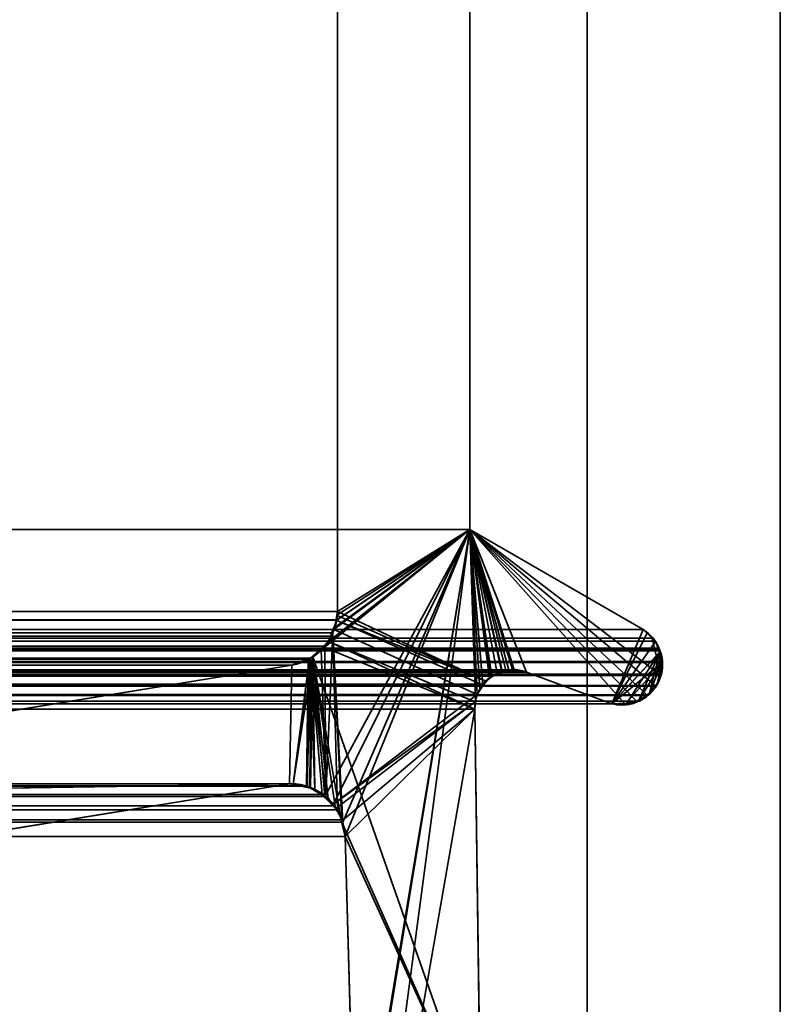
# Model space of a CAD drawing. Header units: millimetres. Extents: x -503 to 6703, y -110 to 193.
# Tile 524 of 656: x 1858.59 to 1864.5, y 3.67 to 11.31. Entities that reach past the tile are written whole.
import ezdxf

# ---------------------------------------------------------------- set-up
doc = ezdxf.new("R2010")
doc.units = ezdxf.units.MM
doc.layers.add('151', color=7, linetype='Continuous', true_color=0xffffff)

# ---------------------------------------------------------------- blocks, each defined once
blk = doc.blocks.new('UG_SURFACE_002')
at = {"layer": '151', "color": 252, "linetype": 'Continuous', "lineweight": 35}
for points in [[(2052.5, -14, 2212.25), (2052.5, 174.4, 2212.25), (947.5, 174.4, 2212.25), (947.5, -14, 2212.25)], [(1097.5, -14, 2062.2499), (1097.5, 174.4, 2062.2499), (1902.5, 174.4, 2062.2499), (1902.5, -14, 2062.2499)]]:
    blk.add_3dface(points, dxfattribs=at)
blk = doc.blocks.new('UG_SURFACE_168')
at = {"layer": '151', "color": 252, "linetype": 'Continuous', "lineweight": 35}
for points in [[(1135.5, -25.92, 2021.75), (1864.5, -25.92, 2021.75), (1864.5, 14.42, 2021.75), (1135.5, 14.42, 2021.75)], [(1137, -25.92, 2020.2501), (1137, 14.42, 2020.2501), (1863, 14.42, 2020.2501), (1863, -25.92, 2020.2501)], [(1863, -25.92, 2020.2501), (1863, 14.42, 2020.2501), (1864.5, 14.42, 2021.75), (1864.5, -25.92, 2021.75)]]:
    blk.add_3dface(points, dxfattribs=at)
blk = doc.blocks.new('UG_SURFACE_169')
at = {"layer": '151', "color": 252, "linetype": 'Continuous', "lineweight": 35}
for points in [[(1863, 14.42, -7.75), (1863, -10.6766, 326.243), (1863, -10.65, 326.75)], [(1863, 14.42, 2020.2501), (1863, -10.6766, 1761.243), (1863, -10.65, 1761.75)], [(1863, 14.42, -7.75), (1863, -10.6766, 1511.243), (1863, -10.65, 1511.75)], [(1863, -10.65, 326.75), (1863, -18.3508, 1507.8262), (1863, 14.42, -7.75)], [(1863, -18.3508, 1507.8262), (1863, -16.5084, 1507.0059), (1863, 14.42, -7.75)], [(1863, -10.6766, 1761.243), (1863, 14.42, 2020.2501), (1863, -10.65, 1511.75)], [(1863, -10.65, 1761.75), (1863, -10.8874, 1763.2487), (1863, 14.42, 2020.2501)], [(1863, 14.42, -7.75), (1863, -11.2998, 1509.325), (1863, -10.6766, 1511.243)], [(1863, -10.65, 1511.75), (1863, 14.42, 2020.2501), (1863, 14.42, -7.75)], [(1863, -16.5084, 1507.0059), (1863, -14.4916, 1507.0059), (1863, 14.42, -7.75)], [(1863, 14.42, -7.75), (1863, -12.6492, 1507.8262), (1863, -11.2998, 1509.325)], [(1863, 14.42, -7.75), (1863, -12.6492, 322.8263), (1863, -11.2998, 324.325)], [(1863, 14.42, -7.75), (1863, -16.5084, 322.006), (1863, -14.4916, 322.006)], [(1863, 14.42, -7.75), (1863, -19.7002, 324.325), (1863, -18.3508, 322.8263)], [(1863, -10.8874, 1763.2487), (1863, -11.8957, 1764.9953), (1863, 14.42, 2020.2501)], [(1863, -11.2998, 324.325), (1863, -10.6766, 326.243), (1863, 14.42, -7.75)], [(1863, -14.4916, 1507.0059), (1863, -12.6492, 1507.8262), (1863, 14.42, -7.75)], [(1863, -18.3508, 322.8263), (1863, -16.5084, 322.006), (1863, 14.42, -7.75)], [(1863, -14.4916, 322.006), (1863, -12.6492, 322.8263), (1863, 14.42, -7.75)], [(1863, 14.42, 2020.2501), (1863, -11.8957, 1764.9953), (1863, -13.5273, 1766.1808)], [(1863, 14.42, -7.75), (1863, -25.92, -7.75), (1863, -20.3234, 326.243), (1863, -19.7002, 324.325)], [(1863, -13.5273, 1766.1808), (1863, -15.5, 1766.6), (1863, -25.92, 2020.2501), (1863, 14.42, 2020.2501)], [(1863, -25.92, -7.75), (1863, 14.42, -7.75), (1864.5, 14.42, -7.75), (1864.5, -25.92, -7.75)], [(1863, 14.42, 2020.2501), (1863, -25.92, 2020.2501), (1864.5, -25.92, 2021.75), (1864.5, 14.42, 2021.75)]]:
    blk.add_3dface(points, dxfattribs=at)
blk = doc.blocks.new('UG_SURFACE_197')
at = {"layer": '151', "color": 7, "linetype": 'Continuous', "lineweight": 35}
for points in [[(1138.9384, 6.7187, 2018.3115), (1138.9384, 11.8663, 2018.3115), (1861.0616, 11.8663, 2018.3115), (1861.0616, 6.7187, 2018.3115)], [(1861.0616, 6.7187, 2018.3115), (1861.0616, 11.8663, 2018.3115), (1862.0888, 11.6334, 2019.3388), (1862.0888, 7.3541, 2019.3388)], [(1862.0888, 7.3541, 2019.3388), (1862.0888, 11.6334, 2019.3388), (1137.9112, 11.6334, 2019.3388), (1137.9112, 7.3541, 2019.3388)], [(1863.4353, 6.5775, 2020.6852), (1862.0888, 7.3541, 2019.3388), (1137.9112, 7.3541, 2019.3388), (1136.5647, 6.5775, 2020.6852)], [(1862.0888, 7.3541, 2019.3388), (1861.1044, 5.0824, 2018.3544), (1861.0271, 6.5518, 2018.2772), (1861.0557, 6.6507, 2018.3058)], [(1861.0557, 6.6507, 2018.3058), (1861.0564, 6.6534, 2018.3065), (1862.0888, 7.3541, 2019.3388)], [(1862.0888, 7.3541, 2019.3388), (1861.0564, 6.6534, 2018.3065), (1861.0616, 6.7187, 2018.3115)], [(1861.1224, 4.9715, 2018.3723), (1861.1044, 5.0824, 2018.3544), (1862.0888, 7.3541, 2019.3388)], [(1861.2049, 2.0412, 2018.4548), (1861.1224, 4.9715, 2018.3723), (1862.0888, 7.3541, 2019.3388)], [(1861.1853, 0.5531, 2018.4352), (1862.0888, 7.3541, 2019.3388), (1862.1328, 6.0214, 2019.3827), (1862.1284, 5.9608, 2019.3784)], [(1861.1883, 1.8784, 2018.4383), (1862.0888, 7.3541, 2019.3388), (1861.1853, 0.5531, 2018.4352)], [(1862.0888, 7.3541, 2019.3388), (1861.1883, 1.8784, 2018.4383), (1861.2049, 2.0412, 2018.4548)], [(1862.0888, 7.3541, 2019.3388), (1862.1465, 6.0731, 2019.3965), (1862.1328, 6.0214, 2019.3827)], [(1862.0888, 7.3541, 2019.3388), (1863.3832, 6.022, 2020.6332), (1863.3413, 6.0002, 2020.5913), (1863.2932, 6.0006, 2020.5433)], [(1862.0888, 7.3541, 2019.3388), (1862.1894, 6.1506, 2019.4395), (1862.1465, 6.0731, 2019.3965)], [(1862.0888, 7.3541, 2019.3388), (1862.26, 6.2166, 2019.51), (1862.2594, 6.2161, 2019.5093)], [(1862.0888, 7.3541, 2019.3388), (1863.4682, 6.0661, 2020.7181), (1863.3832, 6.022, 2020.6332)], [(1863.5725, 6.2218, 2020.8225), (1862.0888, 7.3541, 2019.3388), (1863.4353, 6.5775, 2020.6852), (1863.5043, 6.5123, 2020.7543)], [(1862.2594, 6.2161, 2019.5093), (1862.1938, 6.1547, 2019.444), (1862.1894, 6.1506, 2019.4395), (1862.0888, 7.3541, 2019.3388)], [(1862.0888, 7.3541, 2019.3388), (1862.393, 6.2652, 2019.6431), (1862.3434, 6.2471, 2019.5935)], [(1862.0888, 7.3541, 2019.3388), (1863.5345, 6.1375, 2020.7844), (1863.4803, 6.0724, 2020.7303), (1863.4682, 6.0661, 2020.7181)], [(1862.3434, 6.2471, 2019.5935), (1862.26, 6.2166, 2019.51), (1862.0888, 7.3541, 2019.3388)], [(1862.0888, 7.3541, 2019.3388), (1862.5292, 6.2483, 2019.7792), (1862.4343, 6.2601, 2019.6843)], [(1863.5725, 6.2218, 2020.8225), (1863.5403, 6.1444, 2020.7903), (1863.5345, 6.1375, 2020.7844), (1862.0888, 7.3541, 2019.3388)], [(1863.2932, 6.0006, 2020.5433), (1863.1932, 6.0016, 2020.4432), (1862.5292, 6.2483, 2019.7792), (1862.0888, 7.3541, 2019.3388)], [(1862.4343, 6.2601, 2019.6843), (1862.393, 6.2652, 2019.6431), (1862.0888, 7.3541, 2019.3388)], [(1138.9384, 6.7187, 2018.3115), (1861.0564, 6.6534, 2018.3065), (1861.0557, 6.6507, 2018.3058)], [(1138.9384, 6.7187, 2018.3115), (1861.0616, 6.7187, 2018.3115), (1861.0564, 6.6534, 2018.3065)], [(1861.0557, 6.6507, 2018.3058), (1138.9474, 6.6514, 2018.3027), (1138.9384, 6.7187, 2018.3115)], [(1136.5647, 6.5775, 2020.6852), (1136.4948, 6.5146, 2020.7553), (1863.5043, 6.5123, 2020.7543)], [(1863.5043, 6.5123, 2020.7543), (1863.4353, 6.5775, 2020.6852), (1136.5647, 6.5775, 2020.6852)], [(1138.9474, 6.6514, 2018.3027), (1861.0557, 6.6507, 2018.3058), (1861.0271, 6.5518, 2018.2772)], [(1138.9531, 6.6087, 2018.297), (1138.9474, 6.6514, 2018.3027), (1861.0271, 6.5518, 2018.2772)], [(1138.9531, 6.6087, 2018.297), (1861.0271, 6.5518, 2018.2772), (1861.012, 6.5272, 2018.2619)], [(1861.012, 6.5272, 2018.2619), (1138.9871, 6.5255, 2018.2629), (1138.9531, 6.6087, 2018.297)], [(1136.48, 6.5013, 2020.7701), (1136.4424, 6.4348, 2020.8075), (1863.5571, 6.4344, 2020.807)], [(1136.4948, 6.5146, 2020.7553), (1136.48, 6.5013, 2020.7701), (1863.5294, 6.4886, 2020.7794)], [(1136.48, 6.5013, 2020.7701), (1863.5571, 6.4344, 2020.807), (1863.5294, 6.4886, 2020.7794)], [(1863.5294, 6.4886, 2020.7794), (1863.5043, 6.5123, 2020.7543), (1136.4948, 6.5146, 2020.7553)], [(1138.9871, 6.5255, 2018.2629), (1861.012, 6.5272, 2018.2619), (1860.9639, 6.449, 2018.214)], [(1138.9925, 6.5122, 2018.2574), (1138.9871, 6.5255, 2018.2629), (1860.9639, 6.449, 2018.214)], [(1138.9925, 6.5122, 2018.2574), (1860.9639, 6.449, 2018.214), (1860.9353, 6.4249, 2018.1854)], [(1860.9353, 6.4249, 2018.1854), (1139.0641, 6.4223, 2018.1859), (1138.9925, 6.5122, 2018.2574)], [(1860.9639, 6.449, 2018.214), (1861.012, 6.5272, 2018.2619), (1861.0271, 6.5518, 2018.2772), (1860.9719, 5.2822, 2018.2219)], [(1861.0615, 5.178, 2018.3115), (1861.035, 5.2089, 2018.285), (1860.9719, 5.2822, 2018.2219), (1861.0271, 6.5518, 2018.2772)], [(1861.0271, 6.5518, 2018.2772), (1861.1044, 5.0824, 2018.3544), (1861.0959, 5.1013, 2018.3458)], [(1861.0959, 5.1013, 2018.3458), (1861.0615, 5.178, 2018.3115), (1861.0271, 6.5518, 2018.2772)], [(1863.5725, 6.2218, 2020.8225), (1863.5043, 6.5123, 2020.7543), (1863.5294, 6.4886, 2020.7794), (1863.5571, 6.4344, 2020.807)], [(1136.4366, 6.4244, 2020.8135), (1136.4354, 6.4222, 2020.8147), (1863.5681, 6.4131, 2020.818)], [(1136.4424, 6.4348, 2020.8075), (1136.4366, 6.4244, 2020.8135), (1863.5626, 6.4236, 2020.8127)], [(1863.5681, 6.4131, 2020.818), (1863.5626, 6.4236, 2020.8127), (1136.4366, 6.4244, 2020.8135)], [(1863.5626, 6.4236, 2020.8127), (1863.5571, 6.4344, 2020.807), (1136.4424, 6.4348, 2020.8075)], [(1139.0641, 6.4223, 2018.1859), (1860.9353, 6.4249, 2018.1854), (1860.8527, 6.3547, 2018.1026)], [(1860.9719, 5.2822, 2018.2219), (1860.8527, 6.3547, 2018.1026), (1860.9353, 6.4249, 2018.1854)], [(1860.9353, 6.4249, 2018.1854), (1860.9639, 6.449, 2018.214), (1860.9719, 5.2822, 2018.2219)], [(1863.5725, 6.2218, 2020.8225), (1863.5571, 6.4344, 2020.807), (1863.5626, 6.4236, 2020.8127)], [(1863.5626, 6.4236, 2020.8127), (1863.5681, 6.4131, 2020.818), (1863.5839, 6.331, 2020.834), (1863.5725, 6.2218, 2020.8225)], [(1136.4354, 6.4222, 2020.8147), (1136.4158, 6.3416, 2020.8342), (1863.5839, 6.331, 2020.834)], [(1136.4354, 6.4222, 2020.8147), (1863.5839, 6.331, 2020.834), (1863.5681, 6.4131, 2020.818)], [(1139.0761, 6.4072, 2018.1739), (1139.0641, 6.4223, 2018.1859), (1860.8527, 6.3547, 2018.1026)], [(1139.0761, 6.4072, 2018.1739), (1860.8527, 6.3547, 2018.1026), (1860.8342, 6.3481, 2018.0843)], [(1860.8342, 6.3481, 2018.0843), (1139.1673, 6.3523, 2018.0829), (1139.0761, 6.4072, 2018.1739)], [(1139.2186, 6.3214, 2018.0314), (1139.1673, 6.3523, 2018.0829), (1860.8342, 6.3481, 2018.0843)], [(1139.2921, 6.3024, 2017.9579), (1139.2186, 6.3214, 2018.0314), (1860.8342, 6.3481, 2018.0843)], [(1860.8342, 6.3481, 2018.0843), (1860.7079, 6.3024, 2017.9579), (1139.2921, 6.3024, 2017.9579)], [(1860.8217, 5.3634, 2018.0717), (1860.6892, 5.381, 2017.9391), (1860.7079, 6.3024, 2017.9579), (1860.8342, 6.3481, 2018.0843)], [(1860.8342, 6.3481, 2018.0843), (1860.8527, 6.3547, 2018.1026), (1860.8217, 5.3634, 2018.0717)], [(1860.8253, 5.3615, 2018.0752), (1860.8217, 5.3634, 2018.0717), (1860.8527, 6.3547, 2018.1026)], [(1860.9428, 5.2979, 2018.1928), (1860.8253, 5.3615, 2018.0752), (1860.8527, 6.3547, 2018.1026)], [(1860.8527, 6.3547, 2018.1026), (1860.9719, 5.2822, 2018.2219), (1860.9428, 5.2979, 2018.1928)], [(1863.5839, 6.331, 2020.834), (1136.4154, 6.3315, 2020.8347), (1136.4142, 6.3011, 2020.8359)], [(1863.5839, 6.331, 2020.834), (1136.4142, 6.3011, 2020.8359), (1136.4235, 6.2316, 2020.8266)], [(1136.4158, 6.3416, 2020.8342), (1136.4154, 6.3315, 2020.8347), (1863.5839, 6.331, 2020.834)], [(1136.4235, 6.2316, 2020.8266), (1863.5856, 6.3226, 2020.8356), (1863.5839, 6.331, 2020.834)], [(1136.4235, 6.2316, 2020.8266), (1863.5765, 6.2316, 2020.8266), (1863.5856, 6.3226, 2020.8356)], [(1145.5108, 5.2872, 2011.7393), (1139.2921, 6.3024, 2017.9579), (1860.7079, 6.3024, 2017.9579), (1854.4892, 5.2872, 2011.7393)], [(1854.4892, 5.2872, 2011.7393), (1860.7079, 6.3024, 2017.9579), (1860.6892, 5.381, 2017.9391)], [(1863.5839, 6.331, 2020.834), (1863.5856, 6.3226, 2020.8356), (1863.5765, 6.2316, 2020.8266), (1863.5725, 6.2218, 2020.8225)], [(1136.4275, 6.2218, 2020.8225), (1863.5725, 6.2218, 2020.8225), (1863.5765, 6.2316, 2020.8266), (1136.4235, 6.2316, 2020.8266)], [(1863.5403, 6.1444, 2020.7903), (1136.4275, 6.2218, 2020.8225), (1136.4596, 6.1447, 2020.7903)], [(1863.5403, 6.1444, 2020.7903), (1863.5725, 6.2218, 2020.8225), (1136.4275, 6.2218, 2020.8225)], [(1862.5292, 6.2483, 2019.7792), (1863.1932, 6.0016, 2020.4432), (1136.8068, 6.0016, 2020.4432), (1137.4708, 6.2483, 2019.7792)], [(1137.4708, 6.2483, 2019.7792), (1137.5657, 6.2609, 2019.6843), (1862.4343, 6.2601, 2019.6843)], [(1862.4343, 6.2601, 2019.6843), (1862.5292, 6.2483, 2019.7792), (1137.4708, 6.2483, 2019.7792)], [(1862.393, 6.2652, 2019.6431), (1137.5657, 6.2609, 2019.6843), (1137.6022, 6.2657, 2019.6478)], [(1862.393, 6.2652, 2019.6431), (1862.4343, 6.2601, 2019.6843), (1137.5657, 6.2609, 2019.6843)], [(1137.6022, 6.2657, 2019.6478), (1862.3434, 6.2471, 2019.5935), (1862.393, 6.2652, 2019.6431)], [(1137.6022, 6.2657, 2019.6478), (1137.6568, 6.2479, 2019.5932), (1862.3434, 6.2471, 2019.5935)], [(1862.26, 6.2166, 2019.51), (1137.6568, 6.2479, 2019.5932), (1137.7264, 6.2251, 2019.5236)], [(1862.26, 6.2166, 2019.51), (1862.3434, 6.2471, 2019.5935), (1137.6568, 6.2479, 2019.5932)], [(1137.7264, 6.2251, 2019.5236), (1862.2594, 6.2161, 2019.5093), (1862.26, 6.2166, 2019.51)], [(1137.7264, 6.2251, 2019.5236), (1137.7397, 6.2137, 2019.5103), (1862.2594, 6.2161, 2019.5093)], [(1862.2594, 6.2161, 2019.5093), (1137.7397, 6.2137, 2019.5103), (1137.8065, 6.1556, 2019.4435)], [(1137.8065, 6.1556, 2019.4435), (1862.1938, 6.1547, 2019.444), (1862.2594, 6.2161, 2019.5093)], [(1863.5403, 6.1444, 2020.7903), (1136.4596, 6.1447, 2020.7903), (1136.4657, 6.1377, 2020.7844)], [(1136.4657, 6.1377, 2020.7844), (1863.5345, 6.1375, 2020.7844), (1863.5403, 6.1444, 2020.7903)], [(1863.5345, 6.1375, 2020.7844), (1136.4657, 6.1377, 2020.7844), (1136.5267, 6.0664, 2020.7233)], [(1863.4803, 6.0724, 2020.7303), (1863.5345, 6.1375, 2020.7844), (1136.5267, 6.0664, 2020.7233)], [(1862.1894, 6.1506, 2019.4395), (1137.8065, 6.1556, 2019.4435), (1137.8069, 6.1552, 2019.443)], [(1862.1894, 6.1506, 2019.4395), (1862.1938, 6.1547, 2019.444), (1137.8065, 6.1556, 2019.4435)], [(1137.8069, 6.1552, 2019.443), (1862.1465, 6.0731, 2019.3965), (1862.1894, 6.1506, 2019.4395)], [(1137.8069, 6.1552, 2019.443), (1137.8535, 6.0731, 2019.3965), (1862.1465, 6.0731, 2019.3965)], [(1863.4682, 6.0661, 2020.7181), (1863.4803, 6.0724, 2020.7303), (1136.5267, 6.0664, 2020.7233)], [(1136.5267, 6.0664, 2020.7233), (1136.5314, 6.0638, 2020.7186), (1863.4682, 6.0661, 2020.7181)], [(1863.3832, 6.022, 2020.6332), (1863.4682, 6.0661, 2020.7181), (1136.5314, 6.0638, 2020.7186)], [(1136.5314, 6.0638, 2020.7186), (1136.616, 6.018, 2020.6339), (1863.3832, 6.022, 2020.6332)], [(1862.1328, 6.0214, 2019.3827), (1137.8535, 6.0731, 2019.3965), (1137.8715, 5.9803, 2019.3784)], [(1862.1328, 6.0214, 2019.3827), (1862.1465, 6.0731, 2019.3965), (1137.8535, 6.0731, 2019.3965)], [(1863.3832, 6.022, 2020.6332), (1136.616, 6.018, 2020.6339), (1136.6394, 6.0054, 2020.6108)], [(1863.3413, 6.0002, 2020.5913), (1863.3832, 6.022, 2020.6332), (1136.6394, 6.0054, 2020.6108)], [(1136.6394, 6.0054, 2020.6108), (1136.7071, 5.999, 2020.5429), (1863.2932, 6.0006, 2020.5433)], [(1863.2932, 6.0006, 2020.5433), (1863.3413, 6.0002, 2020.5913), (1136.6394, 6.0054, 2020.6108)], [(1136.7071, 5.999, 2020.5429), (1136.763, 5.9938, 2020.4871), (1863.1932, 6.0016, 2020.4432)], [(1863.1932, 6.0016, 2020.4432), (1863.2932, 6.0006, 2020.5433), (1136.7071, 5.999, 2020.5429)], [(1136.763, 5.9938, 2020.4871), (1136.8068, 6.0016, 2020.4432), (1863.1932, 6.0016, 2020.4432)], [(1137.8715, 5.9803, 2019.3784), (1862.1284, 5.9608, 2019.3784), (1862.1328, 6.0214, 2019.3827)], [(1137.8715, 5.9803, 2019.3784), (1137.8716, 5.9608, 2019.3784), (1862.1284, 5.9608, 2019.3784)], [(1862.175, 2.6459, 2019.4249), (1862.1284, 5.9608, 2019.3784), (1137.8716, 5.9608, 2019.3784), (1137.825, 2.6459, 2019.4249)], [(1861.1876, 0.5521, 2018.4376), (1861.1853, 0.5531, 2018.4352), (1862.1284, 5.9608, 2019.3784)], [(1861.1876, 0.5521, 2018.4376), (1862.1284, 5.9608, 2019.3784), (1862.175, 2.6459, 2019.4249)], [(1139.1747, 5.3615, 2018.0752), (1860.8253, 5.3615, 2018.0752), (1860.9428, 5.2979, 2018.1928), (1139.0572, 5.2979, 2018.1928)], [(1860.8253, 5.3615, 2018.0752), (1139.1747, 5.3615, 2018.0752), (1139.1783, 5.3634, 2018.0717)], [(1139.1783, 5.3634, 2018.0717), (1139.3108, 5.381, 2017.9391), (1860.6892, 5.381, 2017.9391), (1860.8217, 5.3634, 2018.0717)], [(1860.8217, 5.3634, 2018.0717), (1860.8253, 5.3615, 2018.0752), (1139.1783, 5.3634, 2018.0717)], [(1139.3108, 5.381, 2017.9391), (1148.4149, 3.8982, 2008.8351), (1851.5851, 3.8982, 2008.8351), (1860.6892, 5.381, 2017.9391)], [(1860.6892, 5.381, 2017.9391), (1851.5851, 3.8982, 2008.8351), (1854.4213, 5.2819, 2011.6713), (1854.4725, 5.2849, 2011.7226)], [(1860.6892, 5.381, 2017.9391), (1854.4725, 5.2849, 2011.7226), (1854.4892, 5.2872, 2011.7393)], [(1860.9719, 5.2822, 2018.2219), (1138.965, 5.2089, 2018.285), (1139.0281, 5.2822, 2018.2219)], [(1860.9719, 5.2822, 2018.2219), (1861.035, 5.2089, 2018.285), (1138.965, 5.2089, 2018.285)], [(1139.0281, 5.2822, 2018.2219), (1139.0572, 5.2979, 2018.1928), (1860.9428, 5.2979, 2018.1928), (1860.9719, 5.2822, 2018.2219)], [(1138.9385, 5.178, 2018.3115), (1138.965, 5.2089, 2018.285), (1861.035, 5.2089, 2018.285), (1861.0615, 5.178, 2018.3115)], [(1861.0615, 5.178, 2018.3115), (1138.9041, 5.1013, 2018.3458), (1138.9385, 5.178, 2018.3115)], [(1861.0615, 5.178, 2018.3115), (1861.0959, 5.1013, 2018.3458), (1138.9041, 5.1013, 2018.3458)], [(1861.1224, 4.9715, 2018.3723), (1138.8776, 4.9715, 2018.3723), (1138.8956, 5.0824, 2018.3544)], [(1138.8956, 5.0824, 2018.3544), (1138.9041, 5.1013, 2018.3458), (1861.0959, 5.1013, 2018.3458), (1861.1044, 5.0824, 2018.3544)], [(1861.1044, 5.0824, 2018.3544), (1861.1224, 4.9715, 2018.3723), (1138.8956, 5.0824, 2018.3544)], [(1138.7951, 2.0412, 2018.4548), (1138.8776, 4.9715, 2018.3723), (1861.1224, 4.9715, 2018.3723), (1861.2049, 2.0412, 2018.4548)]]:
    blk.add_3dface(points, dxfattribs=at)
blk = doc.blocks.new('UG_SURFACE_198')
at = {"layer": '151', "color": 7, "linetype": 'Continuous', "lineweight": 35}
for points in [[(1862.0888, 11.6334, -7.75), (1862.0888, 7.3541, -7.75), (1861.0616, 6.7187, -7.75), (1861.0616, 11.8663, -7.75)], [(1862.0888, 7.3541, 2019.3388), (1862.0888, 11.6334, 2019.3388), (1861.0616, 11.8663, 2018.3115), (1861.0616, 6.7187, 2018.3115)], [(1861.0616, 6.7187, 2018.3115), (1861.0616, 11.8663, 2018.3115), (1861.0616, 11.8663, -7.75), (1861.0616, 6.7187, -7.75)], [(1862.0888, 7.3541, -7.75), (1862.0888, 11.6334, -7.75), (1862.0888, 11.6334, 2019.3388), (1862.0888, 7.3541, 2019.3388)], [(1862.0888, 7.3541, 2019.3388), (1860.8693, 6.365, 2018.1193), (1860.8867, 5.3379, 2018.1367), (1860.962, 5.2773, 2018.2121)], [(1860.9517, 6.4465, 2018.2016), (1860.8693, 6.365, 2018.1193), (1862.0888, 7.3541, 2019.3388)], [(1862.0888, 7.3541, 2019.3388), (1860.991, 6.4854, 2018.2409), (1860.9754, 6.4699, 2018.2254), (1860.9517, 6.4465, 2018.2016)], [(1860.962, 5.2773, 2018.2121), (1861.0306, 5.2222, 2018.2805), (1862.0888, 7.3541, 2019.3388)], [(1861.0358, 6.5803, 2018.286), (1860.991, 6.4854, 2018.2409), (1862.0888, 7.3541, 2019.3388)], [(1862.1465, 6.0731, 2019.3965), (1862.1682, 6.1188, 2019.4182), (1862.0888, 7.3541, 2019.3388), (1861.0306, 5.2222, 2018.2805)], [(1862.0888, 7.3541, 2019.3388), (1861.0433, 6.596, 2018.2934), (1861.0358, 6.5803, 2018.286)], [(1861.057, 6.6889, 2018.3072), (1861.0433, 6.596, 2018.2934), (1862.0888, 7.3541, 2019.3388)], [(1862.0888, 7.3541, 2019.3388), (1861.0616, 6.7187, 2018.3115), (1861.057, 6.6889, 2018.3072)], [(1862.2524, 6.2053, -7.75), (1862.2129, 6.1775, -7.75), (1861.0616, 6.7187, -7.75), (1862.0888, 7.3541, -7.75)], [(1863.4353, 6.5775, -7.75), (1862.0888, 7.3541, -7.75), (1862.0888, 7.3541, 2019.3388), (1863.4353, 6.5775, 2020.6852)], [(1863.1932, 6.0016, -7.75), (1862.5292, 6.2483, -7.75), (1862.0888, 7.3541, -7.75), (1863.4353, 6.5775, -7.75)], [(1862.0888, 7.3541, -7.75), (1862.3017, 6.2399, -7.75), (1862.2524, 6.2053, -7.75)], [(1862.0888, 7.3541, -7.75), (1862.4204, 6.267, -7.75), (1862.3372, 6.248, -7.75)], [(1862.3372, 6.248, -7.75), (1862.3017, 6.2399, -7.75), (1862.0888, 7.3541, -7.75)], [(1862.0888, 7.3541, -7.75), (1862.5292, 6.2483, -7.75), (1862.4345, 6.2646, -7.75)], [(1862.4345, 6.2646, -7.75), (1862.4204, 6.267, -7.75), (1862.0888, 7.3541, -7.75)], [(1862.0888, 7.3541, 2019.3388), (1862.2416, 6.2033, 2019.4917), (1862.2501, 6.2071, 2019.5)], [(1862.0888, 7.3541, 2019.3388), (1862.1682, 6.1188, 2019.4182), (1862.1914, 6.1456, 2019.4414)], [(1862.0888, 7.3541, 2019.3388), (1862.3686, 6.2615, 2019.6187), (1862.4344, 6.2561, 2019.6843)], [(1862.2501, 6.2071, 2019.5), (1862.3375, 6.2472, 2019.5875), (1862.0888, 7.3541, 2019.3388)], [(1862.4344, 6.2561, 2019.6843), (1862.5292, 6.2483, 2019.7792), (1862.0888, 7.3541, 2019.3388)], [(1862.1914, 6.1456, 2019.4414), (1862.2416, 6.2033, 2019.4917), (1862.0888, 7.3541, 2019.3388)], [(1862.3375, 6.2472, 2019.5875), (1862.3686, 6.2615, 2019.6187), (1862.0888, 7.3541, 2019.3388)], [(1863.4353, 6.5775, 2020.6852), (1862.0888, 7.3541, 2019.3388), (1862.5292, 6.2483, 2019.7792), (1863.1932, 6.0016, 2020.4432)], [(1861.0591, 6.688, -7.75), (1861.0559, 6.6496, -7.75), (1861.0358, 6.5803, 2018.286)], [(1861.0358, 6.5803, 2018.286), (1861.0433, 6.596, 2018.2934), (1861.0591, 6.688, -7.75)], [(1861.0433, 6.596, 2018.2934), (1861.057, 6.6889, 2018.3072), (1861.0591, 6.688, -7.75)], [(1862.2129, 6.1775, -7.75), (1861.0559, 6.6496, -7.75), (1861.0591, 6.688, -7.75)], [(1861.0616, 6.7187, -7.75), (1861.0591, 6.688, -7.75), (1861.057, 6.6889, 2018.3072)], [(1861.057, 6.6889, 2018.3072), (1861.0616, 6.7187, 2018.3115), (1861.0616, 6.7187, -7.75)], [(1861.0591, 6.688, -7.75), (1861.0616, 6.7187, -7.75), (1862.2129, 6.1775, -7.75)], [(1861.0293, 6.5819, -7.75), (1860.9916, 6.4863, -7.75), (1860.991, 6.4854, 2018.2409)], [(1860.991, 6.4854, 2018.2409), (1861.0358, 6.5803, 2018.286), (1861.0293, 6.5819, -7.75)], [(1860.9916, 6.4863, -7.75), (1861.0293, 6.5819, -7.75), (1862.1465, 6.0731, -7.75), (1862.1322, 6.0177, -7.75)], [(1862.1935, 6.1471, -7.75), (1862.1465, 6.0731, -7.75), (1861.0293, 6.5819, -7.75), (1861.0559, 6.6496, -7.75)], [(1861.0559, 6.6496, -7.75), (1861.0293, 6.5819, -7.75), (1861.0358, 6.5803, 2018.286)], [(1861.0559, 6.6496, -7.75), (1862.2129, 6.1775, -7.75), (1862.1935, 6.1471, -7.75)], [(1863.4353, 6.5775, -7.75), (1863.4489, 6.5687, -7.75), (1863.4655, 6.5516, -7.75), (1863.1932, 6.0016, -7.75)], [(1863.1932, 6.0016, 2020.4432), (1863.4657, 6.5488, 2020.7157), (1863.4353, 6.5775, 2020.6852)], [(1863.4655, 6.5516, -7.75), (1863.4489, 6.5687, -7.75), (1863.4353, 6.5775, 2020.6852)], [(1863.4353, 6.5775, 2020.6852), (1863.4657, 6.5488, 2020.7157), (1863.4655, 6.5516, -7.75)], [(1863.4489, 6.5687, -7.75), (1863.4353, 6.5775, -7.75), (1863.4353, 6.5775, 2020.6852)], [(1863.4655, 6.5516, -7.75), (1863.5305, 6.485, -7.75), (1863.1932, 6.0016, -7.75)], [(1863.1932, 6.0016, 2020.4432), (1863.5309, 6.4854, 2020.7808), (1863.5294, 6.4886, 2020.7794), (1863.4657, 6.5488, 2020.7157)], [(1863.5305, 6.485, -7.75), (1863.4655, 6.5516, -7.75), (1863.4657, 6.5488, 2020.7157)], [(1863.4657, 6.5488, 2020.7157), (1863.5294, 6.4886, 2020.7794), (1863.5305, 6.485, -7.75)], [(1860.8693, 6.365, 2018.1193), (1860.9517, 6.4465, 2018.2016), (1860.9498, 6.4447, -7.75)], [(1860.9498, 6.4447, -7.75), (1860.8702, 6.3656, -7.75), (1860.8693, 6.365, 2018.1193)], [(1862.1284, 5.9608, -7.75), (1862.175, 2.6459, -7.75), (1860.8702, 6.3656, -7.75), (1860.9498, 6.4447, -7.75)], [(1860.9498, 6.4447, -7.75), (1860.9743, 6.4691, -7.75), (1860.9916, 6.4863, -7.75), (1862.1284, 5.9608, -7.75)], [(1860.9743, 6.4691, -7.75), (1860.9498, 6.4447, -7.75), (1860.9517, 6.4465, 2018.2016)], [(1860.9517, 6.4465, 2018.2016), (1860.9754, 6.4699, 2018.2254), (1860.9743, 6.4691, -7.75)], [(1860.9916, 6.4863, -7.75), (1860.9743, 6.4691, -7.75), (1860.9754, 6.4699, 2018.2254)], [(1860.9754, 6.4699, 2018.2254), (1860.991, 6.4854, 2018.2409), (1860.9916, 6.4863, -7.75)], [(1862.1322, 6.0177, -7.75), (1862.1284, 5.9608, -7.75), (1860.9916, 6.4863, -7.75)], [(1863.5678, 6.405, 2020.8178), (1863.5309, 6.4854, 2020.7808), (1863.1932, 6.0016, 2020.4432)], [(1863.1932, 6.0016, -7.75), (1863.5305, 6.485, -7.75), (1863.5347, 6.4807, -7.75), (1863.5646, 6.4048, -7.75)], [(1863.5294, 6.4886, 2020.7794), (1863.5309, 6.4854, 2020.7808), (1863.5305, 6.485, -7.75)], [(1863.5347, 6.4807, -7.75), (1863.5305, 6.485, -7.75), (1863.5309, 6.4854, 2020.7808)], [(1863.5646, 6.4048, -7.75), (1863.5347, 6.4807, -7.75), (1863.5309, 6.4854, 2020.7808)], [(1863.5309, 6.4854, 2020.7808), (1863.5678, 6.405, 2020.8178), (1863.5646, 6.4048, -7.75)], [(1860.8468, 6.3562, 2018.0967), (1860.7079, 6.3024, 2017.9579), (1860.6892, 5.381, 2017.9391), (1860.7177, 5.3748, 2017.9677)], [(1860.7177, 5.3764, -7.75), (1860.6892, 5.381, -7.75), (1860.7079, 6.3024, -7.75), (1860.8459, 6.3561, -7.75)], [(1860.7079, 6.3024, 2017.9579), (1860.8468, 6.3562, 2018.0967), (1860.8459, 6.3561, -7.75)], [(1860.8459, 6.3561, -7.75), (1860.7079, 6.3024, -7.75), (1860.7079, 6.3024, 2017.9579)], [(1860.8702, 6.3656, -7.75), (1860.8435, 5.3562, -7.75), (1860.7177, 5.3764, -7.75)], [(1860.8459, 6.3561, -7.75), (1860.8702, 6.3656, -7.75), (1860.7177, 5.3764, -7.75)], [(1860.7177, 5.3748, 2017.9677), (1860.8516, 5.3455, 2018.1017), (1860.8468, 6.3562, 2018.0967)], [(1860.8515, 5.3513, -7.75), (1860.8435, 5.3562, -7.75), (1860.8702, 6.3656, -7.75)], [(1860.8702, 6.3656, -7.75), (1860.8459, 6.3561, -7.75), (1860.8468, 6.3562, 2018.0967)], [(1860.8468, 6.3562, 2018.0967), (1860.8693, 6.365, 2018.1193), (1860.8702, 6.3656, -7.75)], [(1860.8867, 5.3379, 2018.1367), (1860.8693, 6.365, 2018.1193), (1860.8468, 6.3562, 2018.0967)], [(1860.8516, 5.3455, 2018.1017), (1860.8867, 5.3379, 2018.1367), (1860.8468, 6.3562, 2018.0967)], [(1860.9631, 5.2826, -7.75), (1860.8515, 5.3513, -7.75), (1860.8702, 6.3656, -7.75)], [(1860.8702, 6.3656, -7.75), (1860.9905, 5.2657, -7.75), (1860.9631, 5.2826, -7.75)], [(1860.8702, 6.3656, -7.75), (1861.0816, 5.1408, -7.75), (1861.0469, 5.1883, -7.75)], [(1861.0469, 5.1883, -7.75), (1860.9905, 5.2657, -7.75), (1860.8702, 6.3656, -7.75)], [(1861.0944, 5.0879, -7.75), (1861.0816, 5.1408, -7.75), (1860.8702, 6.3656, -7.75), (1862.175, 2.6459, -7.75)], [(1863.1932, 6.0016, 2020.4432), (1863.5832, 6.3218, 2020.8333), (1863.5757, 6.388, 2020.8256), (1863.5678, 6.405, 2020.8178)], [(1863.3034, 5.9974, -7.75), (1863.1932, 6.0016, -7.75), (1863.5646, 6.4048, -7.75)], [(1863.4027, 6.0261, -7.75), (1863.3237, 5.9966, -7.75), (1863.3034, 5.9974, -7.75), (1863.5646, 6.4048, -7.75)], [(1863.4846, 6.0854, -7.75), (1863.4325, 6.0372, -7.75), (1863.4027, 6.0261, -7.75), (1863.5646, 6.4048, -7.75)], [(1863.4846, 6.0854, -7.75), (1863.5646, 6.4048, -7.75), (1863.5813, 6.3623, -7.75), (1863.5799, 6.3226, -7.75)], [(1863.5813, 6.3623, -7.75), (1863.5646, 6.4048, -7.75), (1863.5678, 6.405, 2020.8178)], [(1863.5678, 6.405, 2020.8178), (1863.5757, 6.388, 2020.8256), (1863.5813, 6.3623, -7.75)], [(1863.5799, 6.3226, -7.75), (1863.5813, 6.3623, -7.75), (1863.5757, 6.388, 2020.8256)], [(1863.5757, 6.388, 2020.8256), (1863.5832, 6.3218, 2020.8333), (1863.5799, 6.3226, -7.75)], [(1851.5851, 3.8982, 2008.8351), (1860.6892, 5.381, 2017.9391), (1860.7079, 6.3024, 2017.9579), (1854.4892, 5.2872, 2011.7393)], [(1854.4892, 5.2872, -7.75), (1860.7079, 6.3024, -7.75), (1860.6892, 5.381, -7.75)], [(1854.4892, 5.2872, 2011.7393), (1860.7079, 6.3024, 2017.9579), (1860.7079, 6.3024, -7.75), (1854.4892, 5.2872, -7.75)], [(1863.5832, 6.3218, 2020.8333), (1863.1932, 6.0016, 2020.4432), (1863.3031, 6.0057, 2020.5531)], [(1863.3031, 6.0057, 2020.5531), (1863.3696, 6.0082, 2020.6196), (1863.4025, 6.028, 2020.6525), (1863.5832, 6.3218, 2020.8333)], [(1863.4889, 6.0809, 2020.7388), (1863.5427, 6.1542, 2020.7927), (1863.5832, 6.3218, 2020.8333), (1863.4025, 6.028, 2020.6525)], [(1863.4846, 6.0854, -7.75), (1863.5799, 6.3226, -7.75), (1863.5765, 6.2316, -7.75), (1863.5405, 6.1534, -7.75)], [(1863.5832, 6.3218, 2020.8333), (1863.5427, 6.1542, 2020.7927), (1863.5539, 6.1695, 2020.8039), (1863.5765, 6.2316, 2020.8266)], [(1863.5799, 6.3226, -7.75), (1863.5858, 6.2992, 2020.8359), (1863.5765, 6.2316, 2020.8266)], [(1863.5765, 6.2316, 2020.8266), (1863.5765, 6.2316, -7.75), (1863.5799, 6.3226, -7.75)], [(1863.5765, 6.2316, 2020.8266), (1863.5858, 6.2992, 2020.8359), (1863.5832, 6.3218, 2020.8333)], [(1863.5799, 6.3226, -7.75), (1863.5832, 6.3218, 2020.8333), (1863.5858, 6.2992, 2020.8359)], [(1862.2416, 6.2033, 2019.4917), (1862.1914, 6.1456, 2019.4414), (1862.1935, 6.1471, -7.75)], [(1862.2416, 6.2033, 2019.4917), (1862.1935, 6.1471, -7.75), (1862.2129, 6.1775, -7.75)], [(1862.2416, 6.2033, 2019.4917), (1862.2129, 6.1775, -7.75), (1862.2524, 6.2053, -7.75)], [(1862.2524, 6.2053, -7.75), (1862.2501, 6.2071, 2019.5), (1862.2416, 6.2033, 2019.4917)], [(1862.3017, 6.2399, -7.75), (1862.3375, 6.2472, 2019.5875), (1862.2501, 6.2071, 2019.5)], [(1862.2501, 6.2071, 2019.5), (1862.2524, 6.2053, -7.75), (1862.3017, 6.2399, -7.75)], [(1862.3017, 6.2399, -7.75), (1862.3372, 6.248, -7.75), (1862.3375, 6.2472, 2019.5875)], [(1862.3686, 6.2615, 2019.6187), (1862.3372, 6.248, -7.75), (1862.4204, 6.267, -7.75)], [(1862.3686, 6.2615, 2019.6187), (1862.3375, 6.2472, 2019.5875), (1862.3372, 6.248, -7.75)], [(1862.4204, 6.267, -7.75), (1862.4344, 6.2561, 2019.6843), (1862.3686, 6.2615, 2019.6187)], [(1862.4204, 6.267, -7.75), (1862.4345, 6.2646, -7.75), (1862.4344, 6.2561, 2019.6843)], [(1862.4344, 6.2561, 2019.6843), (1862.4345, 6.2646, -7.75), (1862.5292, 6.2483, -7.75)], [(1862.5292, 6.2483, -7.75), (1862.5292, 6.2483, 2019.7792), (1862.4344, 6.2561, 2019.6843)], [(1862.5292, 6.2483, -7.75), (1863.1932, 6.0016, -7.75), (1863.1932, 6.0016, 2020.4432), (1862.5292, 6.2483, 2019.7792)], [(1863.5427, 6.1542, 2020.7927), (1863.5405, 6.1534, -7.75), (1863.5765, 6.2316, -7.75)], [(1863.5765, 6.2316, -7.75), (1863.5539, 6.1695, 2020.8039), (1863.5427, 6.1542, 2020.7927)], [(1863.5765, 6.2316, -7.75), (1863.5765, 6.2316, 2020.8266), (1863.5539, 6.1695, 2020.8039)], [(1862.1682, 6.1188, 2019.4182), (1862.1465, 6.0731, -7.75), (1862.1935, 6.1471, -7.75)], [(1862.1682, 6.1188, 2019.4182), (1862.1465, 6.0731, 2019.3965), (1862.1465, 6.0731, -7.75)], [(1862.1935, 6.1471, -7.75), (1862.1914, 6.1456, 2019.4414), (1862.1682, 6.1188, 2019.4182)], [(1863.5405, 6.1534, -7.75), (1863.5274, 6.1249, -7.75), (1863.4846, 6.0854, -7.75)], [(1863.4889, 6.0809, 2020.7388), (1863.4846, 6.0854, -7.75), (1863.5274, 6.1249, -7.75)], [(1863.5274, 6.1249, -7.75), (1863.5427, 6.1542, 2020.7927), (1863.4889, 6.0809, 2020.7388)], [(1863.5274, 6.1249, -7.75), (1863.5405, 6.1534, -7.75), (1863.5427, 6.1542, 2020.7927)], [(1861.0306, 5.2222, 2018.2805), (1862.1322, 6.0177, 2019.3822), (1862.1465, 6.0731, 2019.3965)], [(1862.1322, 6.0177, -7.75), (1862.1465, 6.0731, 2019.3965), (1862.1322, 6.0177, 2019.3822)], [(1862.1322, 6.0177, -7.75), (1862.1465, 6.0731, -7.75), (1862.1465, 6.0731, 2019.3965)], [(1863.4846, 6.0854, -7.75), (1863.4876, 6.0792, 2020.7376), (1863.4025, 6.028, 2020.6525)], [(1863.4025, 6.028, 2020.6525), (1863.4325, 6.0372, -7.75), (1863.4846, 6.0854, -7.75)], [(1863.4025, 6.028, 2020.6525), (1863.4876, 6.0792, 2020.7376), (1863.4889, 6.0809, 2020.7388)], [(1863.4846, 6.0854, -7.75), (1863.4889, 6.0809, 2020.7388), (1863.4876, 6.0792, 2020.7376)], [(1862.1322, 6.0177, 2019.3822), (1861.0306, 5.2222, 2018.2805), (1861.0489, 5.1885, 2018.2989)], [(1861.0489, 5.1885, 2018.2989), (1861.1006, 5.0942, 2018.3506), (1862.1284, 5.9608, 2019.3784), (1862.1322, 6.0177, 2019.3822)], [(1862.1322, 6.0177, 2019.3822), (1862.1284, 5.9608, -7.75), (1862.1322, 6.0177, -7.75)], [(1862.1322, 6.0177, 2019.3822), (1862.1284, 5.9608, 2019.3784), (1862.1284, 5.9608, -7.75)], [(1863.3034, 5.9974, -7.75), (1863.3031, 6.0057, 2020.5531), (1863.1932, 6.0016, 2020.4432)], [(1863.1932, 6.0016, 2020.4432), (1863.1932, 6.0016, -7.75), (1863.3034, 5.9974, -7.75)], [(1863.4027, 6.0261, -7.75), (1863.3696, 6.0082, 2020.6196), (1863.3031, 6.0057, 2020.5531)], [(1863.3031, 6.0057, 2020.5531), (1863.3237, 5.9966, -7.75), (1863.4027, 6.0261, -7.75)], [(1863.3031, 6.0057, 2020.5531), (1863.3034, 5.9974, -7.75), (1863.3237, 5.9966, -7.75)], [(1863.4027, 6.0261, -7.75), (1863.4025, 6.028, 2020.6525), (1863.3696, 6.0082, 2020.6196)], [(1863.4025, 6.028, 2020.6525), (1863.4027, 6.0261, -7.75), (1863.4325, 6.0372, -7.75)], [(1862.1284, 5.9608, 2019.3784), (1861.1006, 5.0942, 2018.3506), (1861.1014, 5.0895, 2018.3513), (1861.1224, 4.9715, 2018.3723)], [(1862.175, 2.6459, 2019.4249), (1862.1284, 5.9608, 2019.3784), (1861.1224, 4.9715, 2018.3723), (1861.2049, 2.0412, 2018.4548)], [(1862.175, 2.6459, -7.75), (1862.1284, 5.9608, -7.75), (1862.1284, 5.9608, 2019.3784), (1862.175, 2.6459, 2019.4249)], [(1860.6892, 5.381, -7.75), (1851.5851, 3.8982, -7.75), (1854.4213, 5.2819, -7.75), (1854.4552, 5.2832, -7.75)], [(1860.6892, 5.381, 2017.9391), (1851.5851, 3.8982, 2008.8351), (1851.5851, 3.8982, -7.75), (1860.6892, 5.381, -7.75)], [(1860.6892, 5.381, -7.75), (1854.4552, 5.2832, -7.75), (1854.4892, 5.2872, -7.75)], [(1860.7177, 5.3764, -7.75), (1860.7177, 5.3748, 2017.9677), (1860.6892, 5.381, 2017.9391)], [(1860.6892, 5.381, 2017.9391), (1860.6892, 5.381, -7.75), (1860.7177, 5.3764, -7.75)], [(1860.7177, 5.3748, 2017.9677), (1860.7177, 5.3764, -7.75), (1860.8435, 5.3562, -7.75)], [(1860.8435, 5.3562, -7.75), (1860.8516, 5.3455, 2018.1017), (1860.7177, 5.3748, 2017.9677)], [(1860.8435, 5.3562, -7.75), (1860.8515, 5.3513, -7.75), (1860.8516, 5.3455, 2018.1017)], [(1860.8516, 5.3455, 2018.1017), (1860.8515, 5.3513, -7.75), (1860.9631, 5.2826, -7.75)], [(1860.9631, 5.2826, -7.75), (1860.8867, 5.3379, 2018.1367), (1860.8516, 5.3455, 2018.1017)], [(1860.9631, 5.2826, -7.75), (1860.962, 5.2773, 2018.2121), (1860.8867, 5.3379, 2018.1367)], [(1860.962, 5.2773, 2018.2121), (1860.9631, 5.2826, -7.75), (1860.9905, 5.2657, -7.75)], [(1861.0469, 5.1883, -7.75), (1861.0306, 5.2222, 2018.2805), (1860.962, 5.2773, 2018.2121)], [(1860.962, 5.2773, 2018.2121), (1860.9905, 5.2657, -7.75), (1861.0469, 5.1883, -7.75)], [(1861.0469, 5.1883, -7.75), (1861.0489, 5.1885, 2018.2989), (1861.0306, 5.2222, 2018.2805)], [(1861.0489, 5.1885, 2018.2989), (1861.0469, 5.1883, -7.75), (1861.0816, 5.1408, -7.75)], [(1861.0816, 5.1408, -7.75), (1861.1006, 5.0942, 2018.3506), (1861.0489, 5.1885, 2018.2989)], [(1861.1006, 5.0942, 2018.3506), (1861.0816, 5.1408, -7.75), (1861.0944, 5.0879, -7.75)], [(1861.0944, 5.0879, -7.75), (1861.1014, 5.0895, 2018.3513), (1861.1006, 5.0942, 2018.3506)], [(1861.1014, 5.0895, 2018.3513), (1861.0944, 5.0879, -7.75), (1861.1224, 4.9715, -7.75)], [(1862.175, 2.6459, -7.75), (1861.1224, 4.9715, -7.75), (1861.0944, 5.0879, -7.75)], [(1861.1224, 4.9715, -7.75), (1861.1224, 4.9715, 2018.3723), (1861.1014, 5.0895, 2018.3513)], [(1861.2049, 2.0412, -7.75), (1861.1224, 4.9715, -7.75), (1862.175, 2.6459, -7.75), (1862.175, 2.4846, -7.75)], [(1861.2049, 2.0412, 2018.4548), (1861.1224, 4.9715, 2018.3723), (1861.1224, 4.9715, -7.75), (1861.2049, 2.0412, -7.75)]]:
    blk.add_3dface(points, dxfattribs=at)

msp = doc.modelspace()

# ---------------------------------------------------------------- linework, layer by layer
at = {"layer": '151', "color": 252, "linetype": 'Continuous', "lineweight": -3, "true_color": 0x939598}
for p, q in [((1863, -25.92, 2020.25), (1863, 14.42, 2020.25)), ((1863, -25.92, -7.75), (1863, 14.42, -7.75)), ((1863, -25.92, 2020.25), (1863, 14.42, 2020.25)), ((1864.5, -25.92, 2021.75), (1864.5, 14.42, 2021.75)), ((1861.0615, 11.8663, 2018.3115), (1861.0615, 6.7187, 2018.3115)), ((1861.0615, 6.7187, -7.75), (1861.0615, 11.8663, -7.75)), ((1861.0615, 11.8663, 2018.3115), (1861.0615, 6.7187, 2018.3115)), ((1862.0888, 7.3541, 2019.3388), (1862.0888, 11.6334, 2019.3388)), ((1862.0888, 7.3541, -7.75), (1862.0888, 11.6334, -7.75)), ((1862.0888, 11.6334, 2019.3388), (1862.0888, 7.3541, 2019.3388)), ((1862.0888, 7.3541, 2019.3388), (1137.9112, 7.3541, 2019.3388)), ((1862.0888, 7.3541, -7.75), (1862.0888, 7.3541, 2019.3388)), ((1863.4353, 6.5775, 2020.6853), (1862.0888, 7.3541, 2019.3388)), ((1862.0888, 7.3541, 2019.3388), (1863.4353, 6.5775, 2020.6853)), ((1863.4353, 6.5775, -7.75), (1862.0888, 7.3541, -7.75)), ((1138.9385, 6.7187, 2018.3115), (1861.0615, 6.7187, 2018.3115)), ((1861.0615, 6.7187, 2018.3115), (1861.0615, 6.7187, -7.75)), ((1863.4353, 6.5775, 2020.6853), (1136.5647, 6.5775, 2020.6853)), ((1863.4353, 6.5775, -7.75), (1863.4353, 6.5775, 2020.6853)), ((1139.2921, 6.3024, 2017.9579), (1860.7079, 6.3024, 2017.9579)), ((1854.4892, 5.2872, -7.75), (1860.7079, 6.3024, -7.75)), ((1860.7079, 6.3024, 2017.9579), (1854.4892, 5.2872, 2011.7392)), ((1860.7079, 6.3024, 2017.9579), (1854.4892, 5.2872, 2011.7392)), ((1860.7079, 6.3024, 2017.9579), (1860.7079, 6.3024, -7.75)), ((1863.5766, 6.2316, 2020.8266), (1136.4234, 6.2316, 2020.8266)), ((1862.5291, 6.2483, 2019.7791), (1137.4709, 6.2483, 2019.7791)), ((1862.5291, 6.2483, -7.75), (1863.1932, 6.0016, -7.75)), ((1862.5291, 6.2483, -7.75), (1862.5291, 6.2483, 2019.7791)), ((1862.5291, 6.2483, 2019.7791), (1863.1932, 6.0016, 2020.4432)), ((1862.5291, 6.2483, 2019.7791), (1863.1932, 6.0016, 2020.4432)), ((1863.5766, 6.2316, -7.75), (1863.5766, 6.2316, 2020.8266)), ((1862.1465, 6.0731, 2019.3965), (1137.8535, 6.0731, 2019.3965)), ((1862.1465, 6.0731, -7.75), (1862.1465, 6.0731, 2019.3965)), ((1863.1932, 6.0016, 2020.4432), (1136.8068, 6.0016, 2020.4432)), ((1863.1932, 6.0016, -7.75), (1863.1932, 6.0016, 2020.4432)), ((1137.8716, 5.9608, 2019.3784), (1862.1284, 5.9608, 2019.3784)), ((1862.175, 2.6459, -7.75), (1862.1284, 5.9608, -7.75)), ((1862.1284, 5.9608, 2019.3784), (1862.175, 2.6459, 2019.425)), ((1862.175, 2.6459, 2019.425), (1862.1284, 5.9608, 2019.3784)), ((1862.1284, 5.9608, 2019.3784), (1862.1284, 5.9608, -7.75)), ((1139.3109, 5.381, 2017.9391), (1860.6891, 5.381, 2017.9391)), ((1851.5852, 3.8982, 2008.8352), (1860.6891, 5.381, 2017.9391)), ((1851.5852, 3.8982, 2008.8352), (1860.6891, 5.381, 2017.9391)), ((1860.6891, 5.381, -7.75), (1851.5852, 3.8982, -7.75)), ((1860.6891, 5.381, 2017.9391), (1860.6891, 5.381, -7.75)), ((1138.8776, 4.9715, 2018.3724), (1861.1224, 4.9715, 2018.3724)), ((1861.2049, 2.0412, -7.75), (1861.1224, 4.9715, -7.75)), ((1861.1224, 4.9715, 2018.3724), (1861.2049, 2.0412, 2018.4549)), ((1861.1224, 4.9715, 2018.3724), (1861.2049, 2.0412, 2018.4549)), ((1861.1224, 4.9715, 2018.3724), (1861.1224, 4.9715, -7.75))]:
    msp.add_line(p, q, dxfattribs=at)
for points in [[(1861.0615, 6.7187, 2018.3115), (1861.0615, 6.512, 2018.3115), (1860.9114, 6.3361, 2018.1614), (1860.7079, 6.3024, 2017.9579)], [(1860.7079, 6.3024, -7.75), (1860.9114, 6.3361, -7.75), (1861.0615, 6.512, -7.75), (1861.0615, 6.7187, -7.75)], [(1863.4353, 6.5775, 2020.6853), (1863.5528, 6.5053, 2020.8028), (1863.6098, 6.3654, 2020.8598), (1863.5766, 6.2316, 2020.8266)], [(1863.5766, 6.2316, -7.75), (1863.6098, 6.3654, -7.75), (1863.5528, 6.5053, -7.75), (1863.4353, 6.5775, -7.75)], [(1862.1465, 6.0731, -7.75), (1862.2042, 6.227, -7.75), (1862.3751, 6.3056, -7.75), (1862.5291, 6.2483, -7.75)], [(1862.5291, 6.2483, 2019.7791), (1862.3751, 6.3056, 2019.6251), (1862.2042, 6.227, 2019.4542), (1862.1465, 6.0731, 2019.3965)], [(1863.1932, 6.0016, 2020.4432), (1863.3627, 5.9591, 2020.6127), (1863.5341, 6.0624, 2020.7841), (1863.5766, 6.2316, 2020.8266)], [(1863.1932, 6.0016, -7.75), (1863.3627, 5.9591, -7.75), (1863.5341, 6.0624, -7.75), (1863.5766, 6.2316, -7.75)], [(1862.1284, 5.9608, 2019.3784), (1862.1274, 5.9991, 2019.3774), (1862.1334, 6.0369, 2019.3834), (1862.1465, 6.0731, 2019.3965)], [(1862.1284, 5.9608, -7.75), (1862.1274, 5.9991, -7.75), (1862.1334, 6.0369, -7.75), (1862.1465, 6.0731, -7.75)], [(1861.1224, 4.9715, 2018.3724), (1861.1157, 5.204, 2018.3657), (1860.9217, 5.387, 2018.1717), (1860.6891, 5.381, 2017.9391)], [(1861.1224, 4.9715, -7.75), (1861.1157, 5.204, -7.75), (1860.9217, 5.387, -7.75), (1860.6891, 5.381, -7.75)]]:
    msp.add_open_spline(points, degree=3, dxfattribs=at)
for points, knots in [([(1860.7079, 6.3024, 2017.9579), (1860.7574, 6.3106, 2018.0074), (1860.8067, 6.3278, 2018.0567), (1860.8926, 6.3781, 2018.1426), (1860.931, 6.4095, 2018.181), (1860.9884, 6.4784, 2018.2384), (1861.0103, 6.5131, 2018.2603), (1861.0406, 6.583, 2018.2906), (1861.0509, 6.6177, 2018.3009), (1861.0598, 6.6748, 2018.3098), (1861.0615, 6.6968, 2018.3115), (1861.0615, 6.7187, 2018.3115)], [0, 0, 0, 0, 0.299736, 0.299736, 0.559794, 0.559794, 0.75263, 0.75263, 0.907855, 0.907855, 1, 1, 1, 1]), ([(1863.4353, 6.5775, 2020.6853), (1863.4699, 6.5562, 2020.7199), (1863.503, 6.5266, 2020.753), (1863.5448, 6.4664, 2020.7948), (1863.5582, 6.4409, 2020.8082), (1863.5779, 6.3851, 2020.8279), (1863.5842, 6.3538, 2020.8342), (1863.5868, 6.2959, 2020.8368), (1863.5845, 6.2686, 2020.8345), (1863.5784, 6.2392, 2020.8284), (1863.5775, 6.2354, 2020.8275), (1863.5766, 6.2316, 2020.8266)], [0, 0, 0, 0, 0.366438, 0.366438, 0.577698, 0.577698, 0.79165, 0.79165, 0.973358, 0.973358, 1, 1, 1, 1]), ([(1862.5291, 6.2483, 2019.7791), (1862.4851, 6.2647, 2019.7351), (1862.4385, 6.2703, 2019.6885), (1862.3474, 6.2602, 2019.5974), (1862.3014, 6.2443, 2019.5514), (1862.2473, 6.2081, 2019.4973), (1862.2348, 6.1983, 2019.4848), (1862.2112, 6.1764, 2019.4612), (1862.1999, 6.1641, 2019.4499), (1862.181, 6.1396, 2019.431), (1862.1731, 6.1277, 2019.4231), (1862.1586, 6.1019, 2019.4086), (1862.152, 6.0878, 2019.402), (1862.1465, 6.0731, 2019.3965)], [0, 0, 0, 0, 0.31996, 0.31996, 0.642336, 0.642336, 0.740343, 0.740343, 0.838494, 0.838494, 0.918096, 0.918096, 1, 1, 1, 1]), ([(1863.1932, 6.0016, 2020.4432), (1863.2418, 5.9894, 2020.4918), (1863.2926, 5.9888, 2020.5426), (1863.3901, 6.0116, 2020.6401), (1863.4386, 6.0352, 2020.6886), (1863.4915, 6.0823, 2020.7415), (1863.5021, 6.0933, 2020.7521), (1863.5222, 6.1172, 2020.7722), (1863.5317, 6.1303, 2020.7817), (1863.5558, 6.1701, 2020.8058), (1863.5686, 6.1998, 2020.8186), (1863.5766, 6.2316, 2020.8266)], [0, 0, 0, 0, 0.332531, 0.332531, 0.665988, 0.665988, 0.752944, 0.752944, 0.840027, 0.840027, 1, 1, 1, 1]), ([(1862.1284, 5.9608, 2019.3784), (1862.1281, 5.971, 2019.3781), (1862.1284, 5.9812, 2019.3784), (1862.1298, 6.0015, 2019.3798), (1862.131, 6.0115, 2019.381), (1862.1358, 6.0393, 2019.3858), (1862.1405, 6.0567, 2019.3905), (1862.1465, 6.0731, 2019.3965)], [0, 0, 0, 0, 0.261977, 0.261977, 0.523945, 0.523945, 1, 1, 1, 1]), ([(1861.1224, 4.9715, 2018.3724), (1861.1213, 5.0094, 2018.3713), (1861.1149, 5.0475, 2018.3649), (1861.0938, 5.117, 2018.3438), (1861.0789, 5.1494, 2018.3289), (1861.0362, 5.2194, 2018.2862), (1861.0052, 5.2543, 2018.2552), (1860.9258, 5.3209, 2018.1758), (1860.8741, 5.3477, 2018.1241), (1860.7783, 5.3764, 2018.0283), (1860.7335, 5.3822, 2017.9835), (1860.6891, 5.381, 2017.9391)], [0, 0, 0, 0, 0.141054, 0.141054, 0.2809, 0.2809, 0.484304, 0.484304, 0.767104, 0.767104, 1, 1, 1, 1])]:
    msp.add_open_spline(points, degree=3, knots=knots, dxfattribs=at)

# ---------------------------------------------------------------- block references
for name in ['UG_SURFACE_002', 'UG_SURFACE_168', 'UG_SURFACE_169', 'UG_SURFACE_197', 'UG_SURFACE_198']:
    msp.add_blockref(name, (0, 0), dxfattribs=at)

doc.saveas('drawing.dxf')
